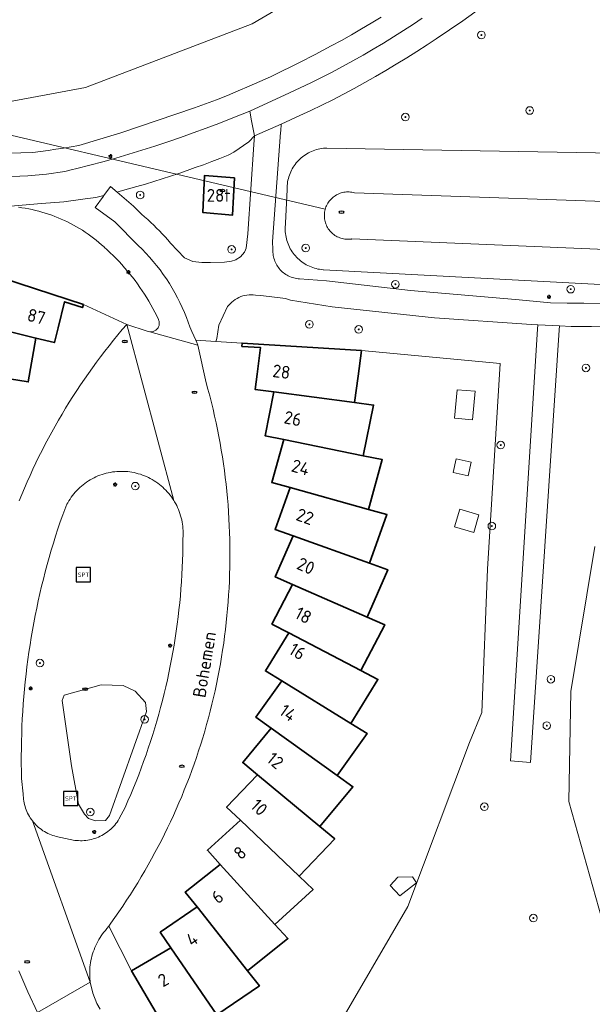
# Model space of a CAD drawing. Header units: metres. Extents: x 152610 to 160096, y 456114 to 462495.
# Tile 523 of 656: x 158296 to 158357, y 460550 to 460654. Entities that reach past the tile are written whole.
import ezdxf
from ezdxf.enums import TextEntityAlignment as Align

# ---------------------------------------------------------------- set-up
doc = ezdxf.new("R2010")
doc.units = ezdxf.units.M
doc.header["$LTSCALE"] = 0.5
doc.layers.get('0').update_dxf_attribs({"linetype": 'CONTINUOUS'})
for name, color, linetype, lineweight in [('B-PV-GK-BESCHOEIING-G', 251, 'GK-BESCHOEIING-SO', 18), ('B-PV-GR-BOOM-S', 251, 'CONTINUOUS', 25), ('B-PV-GW-TALUD_KRUIN-G', 251, 'CONTINUOUS', 18), ('B-PV-IE-MEUBILAIR-S', 251, 'CONTINUOUS', 25), ('B-PV-IE-MEUBILAIR_WEGMEUBILAIR-S', 251, 'CONTINUOUS', 25), ('B-PV-KW-KUNSTWERK_DUIKER-G', 251, 'CONTINUOUS', 18), ('B-PV-OG-BEBOUWING-GV', 6, 'CONTINUOUS', 35), ('B-PV-OG-BEBOUWING-T18', 1, 'CONTINUOUS', 18), ('B-PV-OG-BEBOUWING_SCHUUR-GV', 251, 'CONTINUOUS', 18), ('B-PV-OG-TERREIN_BEGROEID-GV', 251, 'CONTINUOUS', 18), ('B-PV-OG-TOPOGRAFIE-T18', 1, 'CONTINUOUS', 18), ('B-PV-OG-WATER_SLOOT-GV', 251, 'CONTINUOUS', 18), ('B-PV-VH-GESLOTENVERHARDING_ASFALT-GV', 251, 'CONTINUOUS', 18), ('B-PV-VH-HALFVERHARDING_GRAVEL-GV', 251, 'CONTINUOUS', 18), ('B-PV-VH-OPENVERHARDING_BETONSTRAATSTEEN-GV', 251, 'CONTINUOUS', 18), ('B-PV-VH-OPENVERHARDING_STRAATBAKSTEEN-GV', 251, 'CONTINUOUS', 18)]:
    doc.layers.add(name, color=color, linetype=linetype, lineweight=lineweight)
doc.styles.add('NLCS-ISO', font='NLCS-ISO.ttf')
doc.styles.add('NLCS-ISO-M750-T18', font='NLCS-ISO.ttf', dxfattribs={"height": 1.35})
doc.linetypes.add('GK-BESCHOEIING-SO', pattern='A,18,-3,[1,NLCS.SHX,S=0.6,R=0,X=0,Y=0],-3', length=24)

# ---------------------------------------------------------------- blocks, each defined once
blk = doc.blocks.new('SIE-MEUBILAIR_PAAL_LICHTMAST-SO')
for points in [[(-0.62, 0), (-1, 0)], [(-0.71, 0.71), (-0.44, 0.44)], [(0, 1), (0, 0.62)], [(0.44, 0.44), (0.71, 0.71)], [(1, 0), (0.62, 0)], [(-0.71, -0.71), (-0.44, -0.44)], [(0, -0.62), (0, -1)], [(0.44, -0.44), (0.71, -0.71)]]:
    blk.add_lwpolyline(points)
blk.add_circle((0, 0), 0.5)
blk = doc.blocks.new('SIE-MEUBILAIR_PUT_RIOOLPUT-SO')
blk.add_ellipse((0, 0), major_axis=(1.25, 0), ratio=0.54)
at = {"style": 'NLCS-ISO'}
blk.add_text('ri', height=0.75, dxfattribs=at).set_placement((-0.04, 0.07), align=Align.MIDDLE_CENTER)
blk = doc.blocks.new('SIE-WEG_SPEELTOESTEL-SO')
at = {"flags": 128}
blk.add_lwpolyline([(-3.75, -3.75), (3.75, -3.75), (3.75, 3.75), (-3.75, 3.75)], close=True, dxfattribs=at)
at = {"style": 'NLCS-ISO'}
blk.add_text('SPT', height=2.25, dxfattribs=at).set_placement((0, 0), align=Align.MIDDLE_CENTER)
blk = doc.blocks.new('SGR-BOOM_GBKN-SO')
at = {"linetype": 'ByBlock', "lineweight": 18}
h = blk.add_hatch(color=0, dxfattribs=at)
h.dxf.hatch_style = 1
edge = h.paths.add_edge_path()
edge.add_arc((0, 0), 0.25, 0, 360)
at = {"color": 0, "linetype": 'ByBlock', "lineweight": 18}
for radius in [2, 0.25]:
    blk.add_circle((0, 0), radius, dxfattribs=at)
at = {"color": 0, "linetype": 'ByBlock', "lineweight": 18, "style": 'NLCS-ISO'}
blk.add_attdef('SOORT', (2.5, 0), '', height=1.5, dxfattribs=at)

msp = doc.modelspace()

# ---------------------------------------------------------------- linework, layer by layer
at = {"layer": 'B-PV-GK-BESCHOEIING-G', "flags": 128}
msp.add_lwpolyline([(158378.887, 460636.056), (158375.783, 460635.131), (158375.741, 460635.12), (158375.266, 460634.994), (158374.788, 460634.877), (158374.309, 460634.767), (158373.828, 460634.665), (158373.345, 460634.57), (158372.861, 460634.484), (158372.376, 460634.406), (158371.889, 460634.335), (158371.401, 460634.272), (158370.913, 460634.218), (158370.423, 460634.171), (158369.933, 460634.132), (158369.442, 460634.102), (158368.951, 460634.079), (158368.46, 460634.064), (158367.968, 460634.057), (158367.476, 460634.058), (158366.985, 460634.068), (158366.493, 460634.085), (158366.002, 460634.11), (158331.618, 460635.305), (158331.481, 460635.34), (158331.343, 460635.367), (158331.203, 460635.387), (158331.062, 460635.398), (158330.921, 460635.401), (158330.78, 460635.397), (158330.64, 460635.384), (158330.5, 460635.364), (158330.362, 460635.335), (158330.226, 460635.299), (158330.092, 460635.255), (158329.96, 460635.204), (158329.832, 460635.145), (158329.707, 460635.079), (158329.586, 460635.006), (158329.47, 460634.927), (158329.358, 460634.84), (158329.251, 460634.748), (158329.15, 460634.65), (158329.054, 460634.546), (158328.965, 460634.437), (158328.882, 460634.323), (158328.805, 460634.205), (158328.735, 460634.082), (158328.672, 460633.956), (158328.617, 460633.826), (158328.569, 460633.693), (158328.528, 460633.558), (158328.496, 460633.421), (158328.471, 460633.282), (158328.454, 460633.142), (158328.445, 460633.001), (158328.444, 460632.86), (158328.45, 460632.719), (158328.465, 460632.579), (158328.488, 460632.44), (158328.519, 460632.302), (158328.557, 460632.166), (158328.603, 460632.033), (158328.657, 460631.902), (158328.718, 460631.775), (158328.786, 460631.651), (158328.861, 460631.532), (158328.942, 460631.417), (158329.03, 460631.306), (158329.124, 460631.201), (158329.224, 460631.101), (158329.33, 460631.008), (158329.44, 460630.92), (158329.555, 460630.838), (158329.675, 460630.764), (158329.799, 460630.696), (158329.926, 460630.635), (158330.057, 460630.582), (158330.19, 460630.536), (158330.326, 460630.498), (158330.464, 460630.467), (158330.603, 460630.445), (158330.744, 460630.43), (158330.884, 460630.423), (158331.026, 460630.425), (158331.166, 460630.434), (158331.306, 460630.451), (158331.342, 460630.457), (158370.517, 460628.837), (158371.068, 460628.848), (158371.619, 460628.868), (158372.169, 460628.895), (158372.719, 460628.93), (158373.269, 460628.974), (158373.818, 460629.025), (158374.365, 460629.084), (158374.912, 460629.152), (158375.458, 460629.227), (158376.003, 460629.31), (158376.547, 460629.401), (158377.089, 460629.5), (158377.63, 460629.606), (158378.169, 460629.721), (158378.706, 460629.843), (158379.242, 460629.973), (158379.249, 460629.975), (158380.245, 460630.292), (158380.851, 460630.501)], dxfattribs=at)
at = {"layer": 'B-PV-GW-TALUD_KRUIN-G', "flags": 128}
msp.add_lwpolyline([(158365, 460639.38), (158328.721, 460640.013), (158328.536, 460640.005), (158328.352, 460639.99), (158328.168, 460639.966), (158327.986, 460639.935), (158327.805, 460639.895), (158327.626, 460639.848), (158327.449, 460639.793), (158327.275, 460639.731), (158327.104, 460639.661), (158326.936, 460639.584), (158326.771, 460639.499), (158326.61, 460639.408), (158326.453, 460639.31), (158326.301, 460639.205), (158326.153, 460639.093), (158326.011, 460638.975), (158325.873, 460638.852), (158325.741, 460638.722), (158325.615, 460638.587), (158325.495, 460638.446), (158325.38, 460638.3), (158325.273, 460638.15), (158325.172, 460637.995), (158325.077, 460637.836), (158324.99, 460637.673), (158324.909, 460637.506), (158324.837, 460637.336), (158324.771, 460637.163), (158324.713, 460636.987), (158324.663, 460636.809), (158324.62, 460636.629), (158324.585, 460636.447), (158324.558, 460636.264), (158324.539, 460636.08), (158324.528, 460635.895), (158324.525, 460635.71), (158324.526, 460635.653), (158324.373, 460632.126), (158324.35, 460631.942), (158324.336, 460631.757), (158324.33, 460631.571), (158324.331, 460631.386), (158324.341, 460631.2), (158324.358, 460631.016), (158324.383, 460630.832), (158324.417, 460630.649), (158324.458, 460630.468), (158324.507, 460630.289), (158324.563, 460630.113), (158324.628, 460629.938), (158324.699, 460629.767), (158324.778, 460629.599), (158324.864, 460629.435), (158324.957, 460629.274), (158325.057, 460629.118), (158325.163, 460628.966), (158325.277, 460628.819), (158325.396, 460628.677), (158325.521, 460628.54), (158325.652, 460628.408), (158325.789, 460628.283), (158325.931, 460628.163), (158326.077, 460628.049), (158326.229, 460627.943), (158326.385, 460627.842), (158326.545, 460627.749), (158326.71, 460627.662), (158326.877, 460627.583), (158327.048, 460627.511), (158327.222, 460627.446), (158327.399, 460627.389), (158327.578, 460627.34), (158327.759, 460627.298), (158327.941, 460627.264), (158328.125, 460627.238), (158328.31, 460627.22), (158328.34, 460627.218), (158372.025, 460624.89)], dxfattribs=at)
at = {"layer": 'B-PV-KW-KUNSTWERK_DUIKER-G', "flags": 128}
msp.add_lwpolyline([(158277.576, 460645.578), (158328.543, 460633.606)], dxfattribs=at)
at = {"layer": 'B-PV-OG-BEBOUWING-GV', "flags": 128}
for points in [[(158318.984, 460636.873), (158315.86, 460637.136), (158315.679, 460633.222), (158318.779, 460632.946)], [(158303.12, 460623.58), (158291.18, 460627.465), (158290.523, 460624.836), (158289.843, 460622.102), (158298.121, 460620.038), (158300.061, 460619.554), (158300.452, 460621.12), (158301.132, 460623.848), (158303.008, 460623.238)], [(158289.843, 460622.102), (158287.879, 460622.592), (158286.938, 460617.245), (158295.339, 460615.767), (158297.308, 460615.42), (158298.121, 460620.038)], [(158332.343, 460618.74), (158319.8, 460619.51), (158319.777, 460619.151), (158321.748, 460619.03), (158321.378, 460616.237), (158321.168, 460614.635), (158323.152, 460614.373), (158331.619, 460613.255), (158331.989, 460616.048)], [(158331.619, 460613.255), (158323.152, 460614.373), (158322.213, 460609.776), (158324.173, 460609.376), (158332.54, 460607.667), (158333.626, 460612.991)], [(158332.54, 460607.667), (158324.173, 460609.376), (158322.915, 460604.855), (158324.842, 460604.318), (158333.07, 460602.028), (158334.527, 460607.261)], [(158333.07, 460602.028), (158324.842, 460604.318), (158323.27, 460599.898), (158325.155, 460599.228), (158333.202, 460596.366), (158335.022, 460601.485)], [(158333.202, 460596.366), (158325.155, 460599.228), (158323.278, 460594.928), (158325.112, 460594.127), (158332.939, 460590.711), (158335.111, 460595.687)], [(158332.939, 460590.711), (158325.112, 460594.127), (158322.939, 460589.969), (158324.713, 460589.042), (158332.282, 460585.087), (158334.796, 460589.9)], [(158332.282, 460585.087), (158324.713, 460589.042), (158322.254, 460585.046), (158323.959, 460583.997), (158331.233, 460579.523), (158334.078, 460584.148)], [(158331.233, 460579.523), (158323.959, 460583.997), (158321.226, 460580.181), (158322.853, 460579.017), (158329.797, 460574.046), (158332.959, 460578.462)], [(158329.797, 460574.046), (158322.853, 460579.017), (158319.862, 460575.401), (158321.403, 460574.124), (158327.982, 460568.681), (158331.445, 460572.866)], [(158327.982, 460568.681), (158321.403, 460574.124), (158318.166, 460570.728), (158319.614, 460569.347), (158325.798, 460563.456), (158329.543, 460567.389)], [(158325.798, 460563.456), (158319.614, 460569.347), (158316.148, 460566.183), (158317.496, 460564.705), (158323.253, 460558.396), (158327.266, 460562.058)], [(158323.253, 460558.396), (158317.496, 460564.705), (158313.817, 460561.792), (158315.059, 460560.223), (158320.361, 460553.528), (158324.618, 460556.9)], [(158320.361, 460553.528), (158315.059, 460560.223), (158311.185, 460557.574), (158312.315, 460555.922), (158317.137, 460548.876), (158321.619, 460551.94)], [(158317.137, 460548.876), (158312.315, 460555.922), (158309.851, 460554.48), (158308.18, 460553.5), (158314.533, 460542.657), (158314.843, 460542.84), (158313.819, 460544.589), (158316.255, 460546.014), (158318.282, 460547.204)]]:
    msp.add_lwpolyline(points, close=True, dxfattribs=at)
at = {"layer": 'B-PV-OG-BEBOUWING_SCHUUR-GV', "flags": 128}
for points in [[(158344.291, 460614.44), (158342.397, 460614.601), (158342.141, 460611.603), (158344.036, 460611.441)], [(158343.885, 460606.981), (158342.295, 460607.336), (158341.978, 460605.918), (158343.567, 460605.562)], [(158344.693, 460601.443), (158342.678, 460602.038), (158342.129, 460600.177), (158344.144, 460599.583)], [(158338.124, 460562.762), (158337.718, 460563.383), (158336.155, 460563.346), (158335.377, 460562.482), (158336.369, 460561.408)]]:
    msp.add_lwpolyline(points, close=True, dxfattribs=at)
at = {"layer": 'B-PV-OG-TERREIN_BEGROEID-GV', "flags": 128}
for points in [[(158334.151, 460660.886), (158320.858, 460653.071), (158303.348, 460646.381), (158291.08, 460644.118), (158269.976, 460644.086), (158266.142, 460644.47), (158249.913, 460645.964), (158241.662, 460649.437), (158229.906, 460656.823)], [(158346.918, 460656.268), (158343.015, 460653.398), (158340.185, 460651.499), (158339.246, 460650.869), (158338.178, 460650.172), (158337.101, 460649.488), (158336.013, 460648.818), (158334.919, 460648.163), (158333.815, 460647.522), (158332.704, 460646.894), (158331.584, 460646.281), (158330.458, 460645.683), (158329.323, 460645.099), (158328.18, 460644.53), (158327.031, 460643.976), (158325.876, 460643.436), (158323.914, 460642.516), (158323.862, 460641.836), (158323.847, 460641.639), (158322.993, 460630.199), (158323.037, 460629.337), (158323.035, 460629.183), (158323.041, 460629.029), (158323.054, 460628.876), (158323.076, 460628.723), (158323.105, 460628.573), (158323.143, 460628.423), (158323.188, 460628.276), (158323.24, 460628.132), (158323.301, 460627.99), (158323.368, 460627.852), (158323.442, 460627.717), (158323.524, 460627.587), (158323.612, 460627.46), (158323.706, 460627.339), (158323.807, 460627.223), (158323.913, 460627.112), (158324.025, 460627.006), (158324.143, 460626.907), (158324.265, 460626.814), (158324.393, 460626.728), (158324.524, 460626.648), (158324.659, 460626.575), (158324.799, 460626.509), (158324.941, 460626.451), (158325.086, 460626.4), (158325.234, 460626.357), (158325.383, 460626.321), (158325.535, 460626.293), (158325.687, 460626.273), (158325.841, 460626.261), (158328.688, 460626.072), (158337.517, 460625.039), (158348.537, 460624.09), (158350.416, 460623.9), (158352.229, 460623.757), (158353.982, 460623.722), (158355.735, 460623.696), (158357.488, 460623.677)], [(158295.278, 460639.467), (158297.8, 460639.562), (158298.608, 460639.66), (158299.414, 460639.766), (158300.22, 460639.881), (158301.025, 460640.003), (158301.828, 460640.133), (158302.63, 460640.271), (158307.049, 460641.626), (158314.783, 460644.236), (158315.943, 460644.66), (158317.098, 460645.1), (158318.247, 460645.554), (158319.39, 460646.023), (158320.526, 460646.507), (158321.657, 460647.005), (158322.78, 460647.518), (158323.897, 460648.046), (158325.007, 460648.588), (158326.11, 460649.144), (158327.206, 460649.715), (158327.475, 460649.858), (158329.175, 460650.75), (158330.236, 460651.331), (158331.291, 460651.927), (158332.339, 460652.536), (158333.378, 460653.158), (158334.408, 460653.793)], [(158372.025, 460624.89), (158328.34, 460627.218), (158328.31, 460627.22), (158328.125, 460627.238), (158327.941, 460627.264), (158327.759, 460627.298), (158327.578, 460627.34), (158327.399, 460627.389), (158327.222, 460627.446), (158327.048, 460627.511), (158326.877, 460627.583), (158326.71, 460627.662), (158326.545, 460627.749), (158326.385, 460627.842), (158326.229, 460627.943), (158326.077, 460628.049), (158325.931, 460628.163), (158325.789, 460628.283), (158325.652, 460628.408), (158325.521, 460628.54), (158325.396, 460628.677), (158325.277, 460628.819), (158325.163, 460628.966), (158325.057, 460629.118), (158324.957, 460629.274), (158324.864, 460629.435), (158324.778, 460629.599), (158324.699, 460629.767), (158324.628, 460629.938), (158324.563, 460630.113), (158324.507, 460630.289), (158324.458, 460630.468), (158324.417, 460630.649), (158324.383, 460630.832), (158324.358, 460631.016), (158324.341, 460631.2), (158324.331, 460631.386), (158324.33, 460631.571), (158324.336, 460631.757), (158324.35, 460631.942), (158324.373, 460632.126), (158324.526, 460635.653), (158324.525, 460635.71), (158324.528, 460635.895), (158324.539, 460636.08), (158324.558, 460636.264), (158324.585, 460636.447), (158324.62, 460636.629), (158324.663, 460636.809), (158324.713, 460636.987), (158324.771, 460637.163), (158324.837, 460637.336), (158324.909, 460637.506), (158324.99, 460637.673), (158325.077, 460637.836), (158325.172, 460637.995), (158325.273, 460638.15), (158325.38, 460638.3), (158325.495, 460638.446), (158325.615, 460638.587), (158325.741, 460638.722), (158325.873, 460638.852), (158326.011, 460638.975), (158326.153, 460639.093), (158326.301, 460639.205), (158326.453, 460639.31), (158326.61, 460639.408), (158326.771, 460639.499), (158326.936, 460639.584), (158327.104, 460639.661), (158327.275, 460639.731), (158327.449, 460639.793), (158327.626, 460639.848), (158327.805, 460639.895), (158327.986, 460639.935), (158328.168, 460639.966), (158328.352, 460639.99), (158328.536, 460640.005), (158328.721, 460640.013), (158365, 460639.38)], [(158365, 460639.38), (158328.721, 460640.013), (158328.536, 460640.005), (158328.352, 460639.99), (158328.168, 460639.966), (158327.986, 460639.935), (158327.805, 460639.895), (158327.626, 460639.848), (158327.449, 460639.793), (158327.275, 460639.731), (158327.104, 460639.661), (158326.936, 460639.584), (158326.771, 460639.499), (158326.61, 460639.408), (158326.453, 460639.31), (158326.301, 460639.205), (158326.153, 460639.093), (158326.011, 460638.975), (158325.873, 460638.852), (158325.741, 460638.722), (158325.615, 460638.587), (158325.495, 460638.446), (158325.38, 460638.3), (158325.273, 460638.15), (158325.172, 460637.995), (158325.077, 460637.836), (158324.99, 460637.673), (158324.909, 460637.506), (158324.837, 460637.336), (158324.771, 460637.163), (158324.713, 460636.987), (158324.663, 460636.809), (158324.62, 460636.629), (158324.585, 460636.447), (158324.558, 460636.264), (158324.539, 460636.08), (158324.528, 460635.895), (158324.525, 460635.71), (158324.526, 460635.653), (158324.373, 460632.126), (158324.35, 460631.942), (158324.336, 460631.757), (158324.33, 460631.571), (158324.331, 460631.386), (158324.341, 460631.2), (158324.358, 460631.016), (158324.383, 460630.832), (158324.417, 460630.649), (158324.458, 460630.468), (158324.507, 460630.289), (158324.563, 460630.113), (158324.628, 460629.938), (158324.699, 460629.767), (158324.778, 460629.599), (158324.864, 460629.435), (158324.957, 460629.274), (158325.057, 460629.118), (158325.163, 460628.966), (158325.277, 460628.819), (158325.396, 460628.677), (158325.521, 460628.54), (158325.652, 460628.408), (158325.789, 460628.283), (158325.931, 460628.163), (158326.077, 460628.049), (158326.229, 460627.943), (158326.385, 460627.842), (158326.545, 460627.749), (158326.71, 460627.662), (158326.877, 460627.583), (158327.048, 460627.511), (158327.222, 460627.446), (158327.399, 460627.389), (158327.578, 460627.34), (158327.759, 460627.298), (158327.941, 460627.264), (158328.125, 460627.238), (158328.31, 460627.22), (158328.34, 460627.218), (158372.025, 460624.89)], [(158370.517, 460628.837), (158331.342, 460630.457), (158331.306, 460630.451), (158331.166, 460630.434), (158331.026, 460630.425), (158330.885, 460630.424), (158330.744, 460630.43), (158330.603, 460630.445), (158330.464, 460630.468), (158330.326, 460630.498), (158330.19, 460630.536), (158330.057, 460630.582), (158329.926, 460630.635), (158329.799, 460630.696), (158329.675, 460630.764), (158329.555, 460630.838), (158329.44, 460630.92), (158329.33, 460631.008), (158329.224, 460631.101), (158329.124, 460631.201), (158329.03, 460631.306), (158328.942, 460631.417), (158328.861, 460631.532), (158328.786, 460631.651), (158328.718, 460631.775), (158328.657, 460631.902), (158328.604, 460632.033), (158328.557, 460632.166), (158328.519, 460632.302), (158328.488, 460632.44), (158328.465, 460632.579), (158328.451, 460632.719), (158328.444, 460632.86), (158328.444, 460633.001), (158328.454, 460633.142), (158328.471, 460633.282), (158328.495, 460633.421), (158328.528, 460633.558), (158328.569, 460633.693), (158328.617, 460633.826), (158328.672, 460633.956), (158328.735, 460634.082), (158328.805, 460634.205), (158328.881, 460634.323), (158328.965, 460634.437), (158329.054, 460634.546), (158329.15, 460634.65), (158329.251, 460634.748), (158329.358, 460634.84), (158329.47, 460634.927), (158329.586, 460635.006), (158329.707, 460635.079), (158329.832, 460635.145), (158329.96, 460635.204), (158330.091, 460635.255), (158330.226, 460635.299), (158330.362, 460635.335), (158330.5, 460635.364), (158330.64, 460635.384), (158330.78, 460635.397), (158330.921, 460635.401), (158331.063, 460635.398), (158331.203, 460635.387), (158331.343, 460635.367), (158331.481, 460635.34), (158331.618, 460635.305), (158366.002, 460634.11)], [(158291.18, 460627.465), (158303.12, 460623.58), (158307.673, 460621.475), (158309.832, 460620.765), (158310.095, 460620.692), (158310.18, 460620.688), (158310.266, 460620.692), (158310.35, 460620.703), (158310.433, 460620.723), (158310.514, 460620.75), (158310.592, 460620.785), (158310.666, 460620.827), (158310.736, 460620.875), (158310.802, 460620.93), (158310.861, 460620.991), (158310.915, 460621.057), (158310.963, 460621.128), (158311.003, 460621.203), (158311.037, 460621.282), (158311.063, 460621.363), (158311.081, 460621.447), (158311.091, 460621.531), (158311.093, 460621.617), (158311.088, 460621.702), (158311.074, 460621.786), (158311.052, 460621.869), (158311.023, 460621.949), (158311.013, 460621.973), (158310.823, 460622.366), (158310.626, 460622.755), (158310.421, 460623.141), (158310.21, 460623.523), (158309.992, 460623.901), (158309.766, 460624.275), (158309.534, 460624.645), (158309.296, 460625.01), (158309.05, 460625.371), (158308.798, 460625.727), (158308.54, 460626.079), (158308.275, 460626.426), (158308.003, 460626.768), (158307.726, 460627.105), (158307.442, 460627.437), (158307.153, 460627.764), (158306.857, 460628.085), (158306.556, 460628.4), (158306.249, 460628.711), (158305.936, 460629.015), (158305.618, 460629.314), (158305.294, 460629.607), (158305.285, 460629.615), (158305.018, 460629.856), (158304.746, 460630.091), (158304.468, 460630.32), (158304.186, 460630.543), (158303.898, 460630.759), (158303.606, 460630.969), (158303.31, 460631.172), (158303.008, 460631.369), (158302.703, 460631.559), (158302.393, 460631.742), (158302.08, 460631.918), (158301.762, 460632.088), (158301.441, 460632.25), (158301.117, 460632.405), (158300.789, 460632.552), (158300.457, 460632.693), (158300.123, 460632.826), (158299.786, 460632.951), (158299.446, 460633.069), (158299.104, 460633.179), (158298.759, 460633.282), (158298.412, 460633.377), (158298.063, 460633.464), (158297.712, 460633.544), (158297.36, 460633.615), (158297.006, 460633.679), (158296.65, 460633.735), (158296.294, 460633.783)], [(158370.146, 460621.483), (158356.531, 460621.243), (158354.382, 460621.25), (158353.154, 460621.309), (158353.126, 460620.885), (158350.104, 460575.413), (158348.017, 460575.597), (158350.869, 460620.964), (158350.897, 460621.416), (158350.225, 460621.448), (158340.036, 460622.161), (158329.276, 460623.329), (158324.889, 460624.039), (158324.672, 460624.098), (158324.363, 460624.186), (158321.784, 460624.52), (158321.196, 460624.557), (158320.976, 460624.581), (158320.754, 460624.59), (158320.533, 460624.582), (158320.313, 460624.559), (158320.095, 460624.52), (158319.881, 460624.465), (158319.671, 460624.395), (158319.466, 460624.309), (158319.269, 460624.21), (158319.079, 460624.096), (158318.897, 460623.969), (158318.726, 460623.829), (158318.565, 460623.677), (158318.415, 460623.514), (158318.278, 460623.34), (158317.338, 460621.379), (158317.135, 460619.99), (158317.067, 460619.775), (158317.039, 460619.679), (158319.8, 460619.51), (158332.343, 460618.74), (158346.943, 460617.358), (158345.586, 460595.734), (158345.001, 460580.67), (158343.718, 460577.5), (158337.233, 460560.277), (158329.549, 460547.09)], [(158359.186, 460553.354), (158354.154, 460571.33), (158354.372, 460582.883), (158356.9, 460598.107)], [(158314.533, 460542.657), (158308.18, 460553.5), (158305.771, 460558.209), (158305.579, 460557.946), (158305.424, 460557.767), (158305.274, 460557.584), (158305.131, 460557.395), (158304.994, 460557.202), (158304.864, 460557.004), (158304.741, 460556.802), (158304.624, 460556.596), (158304.515, 460556.386), (158304.413, 460556.172), (158304.318, 460555.956), (158304.23, 460555.736), (158304.15, 460555.513), (158304.078, 460555.288), (158304.013, 460555.06), (158303.956, 460554.83), (158303.906, 460554.599), (158303.865, 460554.365), (158303.831, 460554.131), (158303.806, 460553.896), (158303.788, 460553.66), (158303.778, 460553.423), (158303.776, 460553.247), (158303.792, 460552.783), (158303.838, 460552.322), (158304.093, 460551.17), (158304.539, 460550.077), (158304.867, 460549.465)]]:
    msp.add_lwpolyline(points, dxfattribs=at)
for points in [[(158309.223, 460633.049), (158309.551, 460632.773), (158309.875, 460632.49), (158310.193, 460632.202), (158310.506, 460631.907), (158310.813, 460631.607), (158311.115, 460631.301), (158311.411, 460630.99), (158311.701, 460630.673), (158311.985, 460630.35), (158312.263, 460630.023), (158313.736, 460628.477), (158314.602, 460628.078), (158315.562, 460627.965), (158316.472, 460627.97), (158317.962, 460628.028), (158318.69, 460628.115), (158319.152, 460628.275), (158319.176, 460628.283), (158319.642, 460628.57), (158320.055, 460629.078), (158320.142, 460629.304), (158320.218, 460629.502), (158320.399, 460631.002), (158321.047, 460640.383), (158321.11, 460641.283), (158320.523, 460640.656), (158318.921, 460639.569), (158318.324, 460639.255), (158317.467, 460638.918), (158316.607, 460638.589), (158315.744, 460638.267), (158314.879, 460637.953), (158314.01, 460637.646), (158313.14, 460637.347), (158312.266, 460637.055), (158311.39, 460636.771), (158310.512, 460636.495), (158309.631, 460636.226), (158308.748, 460635.965), (158307.863, 460635.712), (158306.975, 460635.466), (158306.659, 460635.379), (158308.375, 460633.913)], [(158318.984, 460636.873), (158318.779, 460632.946), (158315.679, 460633.222), (158315.86, 460637.136)], [(158307.314, 460606.022), (158307.087, 460606.025), (158306.859, 460606.02), (158306.632, 460606.007), (158306.405, 460605.986), (158306.179, 460605.957), (158305.955, 460605.92), (158305.731, 460605.876), (158305.51, 460605.823), (158305.29, 460605.763), (158305.073, 460605.695), (158304.858, 460605.619), (158304.646, 460605.536), (158304.437, 460605.446), (158304.232, 460605.348), (158304.03, 460605.243), (158303.831, 460605.131), (158303.637, 460605.012), (158303.447, 460604.887), (158303.262, 460604.755), (158303.081, 460604.616), (158302.906, 460604.471), (158302.735, 460604.32), (158302.57, 460604.163), (158302.411, 460604.001), (158302.257, 460603.833), (158302.11, 460603.66), (158301.968, 460603.481), (158301.833, 460603.298), (158301.705, 460603.11), (158301.583, 460602.918), (158301.468, 460602.721), (158301.38, 460602.56), (158300.94, 460601.45), (158300.684, 460600.71), (158300.435, 460599.967), (158300.194, 460599.222), (158299.96, 460598.474), (158299.734, 460597.723), (158299.516, 460596.971), (158299.305, 460596.216), (158299.102, 460595.46), (158298.907, 460594.701), (158298.72, 460593.94), (158298.541, 460593.178), (158298.369, 460592.413), (158298.205, 460591.647), (158298.049, 460590.88), (158297.9, 460590.11), (158297.76, 460589.34), (158297.628, 460588.567), (158297.503, 460587.794), (158297.386, 460587.019), (158297.277, 460586.244), (158297.176, 460585.467), (158297.083, 460584.689), (158296.998, 460583.91), (158296.921, 460583.13), (158296.852, 460582.35), (158296.791, 460581.569), (158296.738, 460580.787), (158296.693, 460580.005), (158296.656, 460579.223), (158296.627, 460578.44), (158296.605, 460577.657), (158296.592, 460576.873), (158296.587, 460576.09), (158296.587, 460576.033), (158296.62, 460573.74), (158296.79, 460572.12), (158296.793, 460571.929), (158296.803, 460571.737), (158296.821, 460571.547), (158296.848, 460571.357), (158296.882, 460571.169), (158296.924, 460570.982), (158296.974, 460570.797), (158297.032, 460570.615), (158297.097, 460570.435), (158297.17, 460570.257), (158297.25, 460570.083), (158297.337, 460569.913), (158297.431, 460569.746), (158297.532, 460569.584), (158297.64, 460569.425), (158297.747, 460569.281), (158297.867, 460569.132), (158297.993, 460568.988), (158298.126, 460568.85), (158298.263, 460568.717), (158298.407, 460568.59), (158298.555, 460568.469), (158298.708, 460568.355), (158298.866, 460568.247), (158299.029, 460568.145), (158299.195, 460568.051), (158299.365, 460567.963), (158299.539, 460567.883), (158299.716, 460567.81), (158299.896, 460567.745), (158300.078, 460567.687), (158300.25, 460567.64), (158302.21, 460567.23), (158302.404, 460567.209), (158302.598, 460567.197), (158302.793, 460567.192), (158302.988, 460567.195), (158303.183, 460567.207), (158303.377, 460567.226), (158303.57, 460567.253), (158303.762, 460567.288), (158303.952, 460567.332), (158304.14, 460567.382), (158304.326, 460567.441), (158304.51, 460567.507), (158304.69, 460567.58), (158304.868, 460567.661), (158305.042, 460567.749), (158305.212, 460567.844), (158305.378, 460567.946), (158305.54, 460568.055), (158305.697, 460568.17), (158305.849, 460568.292), (158305.997, 460568.42), (158306.139, 460568.553), (158306.275, 460568.693), (158306.405, 460568.838), (158306.53, 460568.988), (158306.648, 460569.143), (158306.76, 460569.303), (158306.848, 460569.44), (158307.1, 460569.903), (158307.49, 460570.69), (158307.792, 460571.371), (158308.086, 460572.056), (158308.373, 460572.744), (158308.653, 460573.434), (158308.925, 460574.128), (158309.189, 460574.824), (158309.447, 460575.524), (158309.696, 460576.226), (158309.938, 460576.931), (158310.173, 460577.638), (158310.4, 460578.348), (158310.619, 460579.06), (158310.831, 460579.774), (158311.035, 460580.491), (158311.231, 460581.209), (158311.42, 460581.93), (158311.6, 460582.653), (158311.773, 460583.378), (158311.938, 460584.105), (158312.096, 460584.833), (158312.245, 460585.563), (158312.387, 460586.294), (158312.521, 460587.027), (158312.647, 460587.762), (158312.765, 460588.498), (158312.875, 460589.234), (158312.978, 460589.973), (158313.072, 460590.712), (158313.158, 460591.452), (158313.237, 460592.193), (158313.307, 460592.935), (158313.37, 460593.677), (158313.424, 460594.42), (158313.471, 460595.164), (158313.51, 460595.908), (158313.54, 460596.652), (158313.563, 460597.397), (158313.577, 460598.142), (158313.58, 460598.36), (158313.59, 460599.79), (158313.577, 460600.017), (158313.557, 460600.244), (158313.528, 460600.47), (158313.492, 460600.695), (158313.448, 460600.918), (158313.396, 460601.14), (158313.336, 460601.359), (158313.268, 460601.577), (158313.193, 460601.792), (158313.11, 460602.004), (158313.02, 460602.213), (158312.923, 460602.419), (158312.818, 460602.621), (158312.707, 460602.82), (158312.618, 460602.967), (158312.494, 460603.158), (158312.364, 460603.345), (158312.227, 460603.527), (158312.084, 460603.704), (158311.935, 460603.876), (158311.78, 460604.043), (158311.619, 460604.204), (158311.453, 460604.359), (158311.281, 460604.509), (158311.104, 460604.652), (158310.922, 460604.789), (158310.736, 460604.919), (158310.545, 460605.043), (158310.35, 460605.16), (158310.15, 460605.271), (158309.947, 460605.374), (158309.741, 460605.47), (158309.531, 460605.558), (158309.319, 460605.639), (158309.103, 460605.713), (158308.885, 460605.779), (158308.665, 460605.837), (158308.443, 460605.888), (158308.22, 460605.931), (158307.995, 460605.965), (158307.769, 460605.992), (158307.542, 460606.011)], [(158301.1, 460582.487), (158304.995, 460583.594), (158307.308, 460583.517), (158308.558, 460582.928), (158309.631, 460581.706), (158309.763, 460580.767), (158305.853, 460569.834), (158305.422, 460569.325), (158304.393, 460569.283), (158303.651, 460569.514), (158303.214, 460569.999), (158302.594, 460571.043), (158301.866, 460575.067), (158300.869, 460581.926)]]:
    msp.add_lwpolyline(points, close=True, dxfattribs=at)
at = {"layer": 'B-PV-OG-WATER_SLOOT-GV', "flags": 128}
msp.add_lwpolyline([(158366.002, 460634.11), (158331.618, 460635.305), (158331.481, 460635.34), (158331.343, 460635.367), (158331.203, 460635.387), (158331.063, 460635.398), (158330.921, 460635.401), (158330.78, 460635.397), (158330.64, 460635.384), (158330.5, 460635.364), (158330.362, 460635.335), (158330.226, 460635.299), (158330.091, 460635.255), (158329.96, 460635.204), (158329.832, 460635.145), (158329.707, 460635.079), (158329.586, 460635.006), (158329.47, 460634.927), (158329.358, 460634.84), (158329.251, 460634.748), (158329.15, 460634.65), (158329.054, 460634.546), (158328.965, 460634.437), (158328.881, 460634.323), (158328.805, 460634.205), (158328.735, 460634.082), (158328.672, 460633.956), (158328.617, 460633.826), (158328.569, 460633.693), (158328.528, 460633.558), (158328.495, 460633.421), (158328.471, 460633.282), (158328.454, 460633.142), (158328.444, 460633.001), (158328.444, 460632.86), (158328.451, 460632.719), (158328.465, 460632.579), (158328.488, 460632.44), (158328.519, 460632.302), (158328.557, 460632.166), (158328.604, 460632.033), (158328.657, 460631.902), (158328.718, 460631.775), (158328.786, 460631.651), (158328.861, 460631.532), (158328.942, 460631.417), (158329.03, 460631.306), (158329.124, 460631.201), (158329.224, 460631.101), (158329.33, 460631.008), (158329.44, 460630.92), (158329.555, 460630.838), (158329.675, 460630.764), (158329.799, 460630.696), (158329.926, 460630.635), (158330.057, 460630.582), (158330.19, 460630.536), (158330.326, 460630.498), (158330.464, 460630.468), (158330.603, 460630.445), (158330.744, 460630.43), (158330.885, 460630.424), (158331.026, 460630.425), (158331.166, 460630.434), (158331.306, 460630.451), (158331.342, 460630.457), (158370.517, 460628.837)], dxfattribs=at)
at = {"layer": 'B-PV-VH-GESLOTENVERHARDING_ASFALT-GV', "flags": 128}
for points in [[(158338.733, 460653.662), (158337.809, 460653.042), (158336.768, 460652.363), (158335.719, 460651.697), (158334.661, 460651.045), (158333.595, 460650.407), (158332.52, 460649.782), (158331.438, 460649.171), (158330.348, 460648.574), (158329.251, 460647.992), (158328.146, 460647.423), (158327.033, 460646.869), (158325.914, 460646.329), (158324.788, 460645.803), (158320.595, 460643.909), (158320.794, 460642.892), (158321.11, 460641.283), (158323.914, 460642.516), (158325.876, 460643.436), (158327.031, 460643.976), (158328.18, 460644.53), (158329.323, 460645.099), (158330.458, 460645.683), (158331.584, 460646.281), (158332.704, 460646.894), (158333.815, 460647.522), (158334.919, 460648.163), (158336.013, 460648.818), (158337.101, 460649.488), (158338.178, 460650.172), (158339.246, 460650.869), (158340.185, 460651.499), (158343.015, 460653.398), (158346.918, 460656.268)], [(158334.408, 460653.793), (158333.378, 460653.158), (158332.339, 460652.536), (158331.291, 460651.927), (158330.236, 460651.331), (158329.175, 460650.75), (158327.475, 460649.858), (158327.206, 460649.715), (158326.11, 460649.144), (158325.007, 460648.588), (158323.897, 460648.046), (158322.78, 460647.518), (158321.657, 460647.005), (158320.526, 460646.507), (158319.39, 460646.023), (158318.247, 460645.554), (158317.098, 460645.1), (158315.943, 460644.66), (158314.783, 460644.236), (158307.049, 460641.626), (158302.63, 460640.271), (158301.828, 460640.133), (158301.025, 460640.003), (158300.22, 460639.881), (158299.414, 460639.766), (158298.608, 460639.66), (158297.8, 460639.562), (158295.278, 460639.467)], [(158295.573, 460637.032), (158297.278, 460637.085), (158299.222, 460637.27), (158301.16, 460637.56), (158301.813, 460637.708), (158302.412, 460637.857), (158303.792, 460638.212), (158305.168, 460638.582), (158306.539, 460638.968), (158307.907, 460639.369), (158309.269, 460639.785), (158310.627, 460640.217), (158311.98, 460640.663), (158313.327, 460641.125), (158314.67, 460641.602), (158316.007, 460642.094), (158317.338, 460642.601), (158318.664, 460643.123), (158320.595, 460643.909), (158324.788, 460645.803), (158325.914, 460646.329), (158327.033, 460646.869), (158328.146, 460647.423), (158329.251, 460647.992), (158330.348, 460648.574), (158331.438, 460649.171), (158332.52, 460649.782), (158333.595, 460650.407), (158334.661, 460651.045), (158335.719, 460651.697), (158336.768, 460652.363), (158337.809, 460653.042), (158338.733, 460653.662)], [(158295.077, 460633.887), (158298.706, 460634.188), (158301.047, 460634.366), (158303.286, 460634.671), (158304.406, 460634.824), (158305.279, 460635.034), (158305.968, 460635.97), (158306.659, 460635.379), (158306.975, 460635.466), (158307.863, 460635.712), (158308.748, 460635.965), (158309.631, 460636.226), (158310.512, 460636.495), (158311.39, 460636.771), (158312.266, 460637.055), (158313.14, 460637.347), (158314.01, 460637.646), (158314.879, 460637.953), (158315.744, 460638.267), (158316.607, 460638.589), (158317.467, 460638.918), (158318.324, 460639.255), (158318.921, 460639.569), (158320.523, 460640.656), (158321.11, 460641.283), (158320.794, 460642.892), (158320.595, 460643.909), (158318.664, 460643.123), (158317.338, 460642.601), (158316.007, 460642.094), (158314.67, 460641.602), (158313.327, 460641.125), (158311.98, 460640.663), (158310.627, 460640.217), (158309.269, 460639.785), (158307.907, 460639.369), (158306.539, 460638.968), (158305.168, 460638.582), (158303.792, 460638.212), (158302.412, 460637.857), (158301.813, 460637.708), (158301.16, 460637.56), (158299.222, 460637.27), (158297.278, 460637.085), (158295.573, 460637.032)], [(158357.488, 460623.677), (158355.735, 460623.696), (158353.982, 460623.722), (158352.229, 460623.757), (158350.416, 460623.9), (158348.537, 460624.09), (158337.517, 460625.039), (158328.688, 460626.072), (158325.841, 460626.261), (158325.687, 460626.273), (158325.535, 460626.293), (158325.383, 460626.321), (158325.234, 460626.357), (158325.086, 460626.4), (158324.941, 460626.451), (158324.799, 460626.509), (158324.659, 460626.575), (158324.524, 460626.648), (158324.393, 460626.728), (158324.265, 460626.814), (158324.143, 460626.907), (158324.025, 460627.006), (158323.913, 460627.112), (158323.807, 460627.223), (158323.706, 460627.339), (158323.612, 460627.46), (158323.524, 460627.587), (158323.442, 460627.717), (158323.368, 460627.852), (158323.301, 460627.99), (158323.24, 460628.132), (158323.188, 460628.276), (158323.143, 460628.423), (158323.105, 460628.573), (158323.076, 460628.723), (158323.054, 460628.876), (158323.041, 460629.029), (158323.035, 460629.183), (158323.037, 460629.337), (158322.993, 460630.199), (158323.847, 460641.639), (158323.862, 460641.836), (158323.914, 460642.516), (158321.11, 460641.283), (158321.047, 460640.383), (158320.399, 460631.002), (158320.218, 460629.502), (158320.142, 460629.304), (158320.055, 460629.078), (158319.642, 460628.57), (158319.176, 460628.283), (158319.152, 460628.275), (158318.69, 460628.115), (158317.962, 460628.028), (158316.472, 460627.97), (158315.562, 460627.965), (158314.602, 460628.078), (158313.736, 460628.477), (158312.263, 460630.023), (158311.985, 460630.35), (158311.701, 460630.673), (158311.411, 460630.99), (158311.115, 460631.301), (158310.813, 460631.607), (158310.506, 460631.907), (158310.193, 460632.202), (158309.875, 460632.49), (158309.551, 460632.773), (158309.223, 460633.049), (158308.375, 460633.913), (158306.659, 460635.379), (158305.968, 460635.97), (158305.279, 460635.034), (158305.21, 460634.941), (158304.351, 460633.773), (158306.41, 460632.241), (158308.868, 460629.768), (158309.28, 460629.367), (158309.682, 460628.955), (158310.071, 460628.531), (158310.449, 460628.097), (158310.815, 460627.653), (158311.168, 460627.199), (158311.508, 460626.735), (158311.835, 460626.261), (158312.149, 460625.779), (158312.45, 460625.288), (158312.736, 460624.789), (158313.009, 460624.283), (158313.268, 460623.768), (158313.512, 460623.247), (158313.741, 460622.72), (158313.949, 460622.204), (158314.315, 460621.203), (158314.526, 460620.741), (158314.73, 460620.277), (158314.927, 460619.809), (158317.039, 460619.679), (158317.067, 460619.775), (158317.135, 460619.99), (158317.338, 460621.379), (158318.278, 460623.34), (158318.415, 460623.514), (158318.565, 460623.677), (158318.726, 460623.829), (158318.897, 460623.969), (158319.079, 460624.096), (158319.269, 460624.21), (158319.466, 460624.309), (158319.671, 460624.395), (158319.881, 460624.465), (158320.095, 460624.52), (158320.313, 460624.559), (158320.533, 460624.582), (158320.754, 460624.59), (158320.976, 460624.581), (158321.196, 460624.557), (158321.784, 460624.52), (158324.363, 460624.186), (158324.672, 460624.098), (158324.889, 460624.039), (158329.276, 460623.329), (158340.036, 460622.161), (158350.225, 460621.448), (158350.897, 460621.416), (158353.154, 460621.309), (158354.382, 460621.25), (158356.531, 460621.243), (158370.146, 460621.483)], [(158296.294, 460633.783), (158296.65, 460633.735), (158297.006, 460633.679), (158297.36, 460633.615), (158297.712, 460633.544), (158298.063, 460633.464), (158298.412, 460633.377), (158298.759, 460633.282), (158299.104, 460633.179), (158299.446, 460633.069), (158299.786, 460632.951), (158300.123, 460632.826), (158300.457, 460632.693), (158300.789, 460632.552), (158301.117, 460632.405), (158301.441, 460632.25), (158301.762, 460632.088), (158302.08, 460631.918), (158302.393, 460631.742), (158302.703, 460631.559), (158303.008, 460631.369), (158303.31, 460631.172), (158303.606, 460630.969), (158303.898, 460630.759), (158304.186, 460630.543), (158304.468, 460630.32), (158304.746, 460630.091), (158305.018, 460629.856), (158305.285, 460629.615), (158305.294, 460629.607), (158305.618, 460629.314), (158305.936, 460629.015), (158306.249, 460628.711), (158306.556, 460628.4), (158306.857, 460628.085), (158307.153, 460627.764), (158307.442, 460627.437), (158307.726, 460627.105), (158308.003, 460626.768), (158308.275, 460626.426), (158308.54, 460626.079), (158308.798, 460625.727), (158309.05, 460625.371), (158309.296, 460625.01), (158309.534, 460624.645), (158309.766, 460624.275), (158309.992, 460623.901), (158310.21, 460623.523), (158310.421, 460623.141), (158310.626, 460622.755), (158310.823, 460622.366), (158311.013, 460621.973), (158311.023, 460621.949), (158311.052, 460621.869), (158311.074, 460621.786), (158311.088, 460621.702), (158311.093, 460621.617), (158311.091, 460621.531), (158311.081, 460621.447), (158311.063, 460621.363), (158311.037, 460621.282), (158311.003, 460621.203), (158310.963, 460621.128), (158310.915, 460621.057), (158310.861, 460620.991), (158310.802, 460620.93), (158310.736, 460620.875), (158310.666, 460620.827), (158310.592, 460620.785), (158310.514, 460620.75), (158310.433, 460620.723), (158310.35, 460620.703), (158310.266, 460620.692), (158310.18, 460620.688), (158310.095, 460620.692), (158315.127, 460619.304), (158315.028, 460619.557), (158314.927, 460619.809), (158314.73, 460620.277), (158314.526, 460620.741), (158314.315, 460621.203), (158313.949, 460622.204), (158313.741, 460622.72), (158313.512, 460623.247), (158313.268, 460623.768), (158313.009, 460624.283), (158312.736, 460624.789), (158312.45, 460625.288), (158312.149, 460625.779), (158311.835, 460626.261), (158311.508, 460626.735), (158311.168, 460627.199), (158310.815, 460627.653), (158310.449, 460628.097), (158310.071, 460628.531), (158309.682, 460628.955), (158309.28, 460629.367), (158308.868, 460629.768), (158306.41, 460632.241), (158304.351, 460633.773), (158305.21, 460634.941), (158305.279, 460635.034), (158304.406, 460634.824), (158303.286, 460634.671), (158301.047, 460634.366), (158298.706, 460634.188), (158295.077, 460633.887)]]:
    msp.add_lwpolyline(points, dxfattribs=at)
at = {"layer": 'B-PV-VH-HALFVERHARDING_GRAVEL-GV', "flags": 128}
msp.add_lwpolyline([(158353.126, 460620.885), (158353.154, 460621.309), (158350.897, 460621.416), (158350.869, 460620.964), (158348.017, 460575.597), (158350.104, 460575.413)], close=True, dxfattribs=at)
at = {"layer": 'B-PV-VH-OPENVERHARDING_BETONSTRAATSTEEN-GV', "flags": 128}
msp.add_lwpolyline([(158307.308, 460583.517), (158304.995, 460583.594), (158301.1, 460582.487), (158300.869, 460581.926), (158301.866, 460575.067), (158302.594, 460571.043), (158303.214, 460569.999), (158303.651, 460569.514), (158304.393, 460569.283), (158305.422, 460569.325), (158305.853, 460569.834), (158309.763, 460580.767), (158309.631, 460581.706), (158308.558, 460582.928)], close=True, dxfattribs=at)
at = {"layer": 'B-PV-VH-OPENVERHARDING_STRAATBAKSTEEN-GV', "flags": 128}
for points in [[(158296.343, 460553.508), (158297.277, 460551.3), (158298.291, 460549.128), (158303.838, 460552.322), (158297.747, 460569.281), (158297.64, 460569.425), (158297.532, 460569.584), (158297.431, 460569.746), (158297.337, 460569.913), (158297.25, 460570.083), (158297.17, 460570.257), (158297.097, 460570.435), (158297.032, 460570.615), (158296.974, 460570.797), (158296.924, 460570.982), (158296.882, 460571.169), (158296.848, 460571.357), (158296.821, 460571.547), (158296.803, 460571.737), (158296.793, 460571.929), (158296.79, 460572.12), (158296.62, 460573.74), (158296.587, 460576.033), (158296.587, 460576.09), (158296.592, 460576.873), (158296.605, 460577.657), (158296.627, 460578.44), (158296.656, 460579.223), (158296.693, 460580.005), (158296.738, 460580.787), (158296.791, 460581.569), (158296.852, 460582.35), (158296.921, 460583.13), (158296.998, 460583.91), (158297.083, 460584.689), (158297.176, 460585.467), (158297.277, 460586.244), (158297.386, 460587.019), (158297.503, 460587.794), (158297.628, 460588.567), (158297.76, 460589.34), (158297.9, 460590.11), (158298.049, 460590.88), (158298.205, 460591.647), (158298.369, 460592.413), (158298.541, 460593.178), (158298.72, 460593.94), (158298.907, 460594.701), (158299.102, 460595.46), (158299.305, 460596.216), (158299.516, 460596.971), (158299.734, 460597.723), (158299.96, 460598.474), (158300.194, 460599.222), (158300.435, 460599.967), (158300.684, 460600.71), (158300.94, 460601.45), (158301.38, 460602.56), (158301.468, 460602.721), (158301.583, 460602.918), (158301.705, 460603.11), (158301.833, 460603.298), (158301.968, 460603.481), (158302.11, 460603.66), (158302.257, 460603.833), (158302.411, 460604.001), (158302.57, 460604.163), (158302.735, 460604.32), (158302.906, 460604.471), (158303.081, 460604.616), (158303.262, 460604.755), (158303.447, 460604.887), (158303.637, 460605.012), (158303.831, 460605.131), (158304.03, 460605.243), (158304.232, 460605.348), (158304.437, 460605.446), (158304.646, 460605.536), (158304.858, 460605.619), (158305.073, 460605.695), (158305.29, 460605.763), (158305.51, 460605.823), (158305.731, 460605.876), (158305.955, 460605.92), (158306.179, 460605.957), (158306.405, 460605.986), (158306.632, 460606.007), (158306.859, 460606.02), (158307.087, 460606.025), (158307.314, 460606.022), (158307.542, 460606.011), (158307.769, 460605.992), (158307.995, 460605.965), (158308.22, 460605.931), (158308.443, 460605.888), (158308.665, 460605.837), (158308.885, 460605.779), (158309.103, 460605.713), (158309.319, 460605.639), (158309.531, 460605.558), (158309.741, 460605.47), (158309.947, 460605.374), (158310.15, 460605.271), (158310.35, 460605.16), (158310.545, 460605.043), (158310.736, 460604.919), (158310.922, 460604.789), (158311.104, 460604.652), (158311.281, 460604.509), (158311.453, 460604.359), (158311.619, 460604.204), (158311.78, 460604.043), (158311.935, 460603.876), (158312.084, 460603.704), (158312.227, 460603.527), (158312.364, 460603.345), (158312.494, 460603.158), (158312.618, 460602.967), (158307.673, 460621.475), (158307.2, 460620.922), (158306.734, 460620.363), (158306.273, 460619.8), (158305.819, 460619.232), (158305.371, 460618.658), (158304.929, 460618.08), (158304.494, 460617.497), (158304.065, 460616.909), (158303.643, 460616.316), (158303.227, 460615.719), (158302.818, 460615.117), (158302.415, 460614.511), (158302.019, 460613.901), (158301.63, 460613.286), (158301.248, 460612.667), (158300.872, 460612.043), (158300.504, 460611.416), (158300.142, 460610.785), (158299.787, 460610.149), (158299.44, 460609.51), (158299.099, 460608.867), (158298.765, 460608.22), (158298.439, 460607.57), (158298.12, 460606.916), (158297.807, 460606.259), (158297.503, 460605.598), (158297.205, 460604.934), (158296.915, 460604.267), (158296.632, 460603.597), (158296.356, 460602.923)], [(158304.867, 460549.465), (158304.539, 460550.077), (158304.093, 460551.17), (158303.838, 460552.322), (158298.291, 460549.128)]]:
    msp.add_lwpolyline(points, dxfattribs=at)
msp.add_lwpolyline([(158309.832, 460620.765), (158307.673, 460621.475), (158312.618, 460602.967), (158312.707, 460602.82), (158312.818, 460602.621), (158312.923, 460602.419), (158313.02, 460602.213), (158313.11, 460602.004), (158313.193, 460601.792), (158313.268, 460601.577), (158313.336, 460601.359), (158313.396, 460601.14), (158313.448, 460600.918), (158313.492, 460600.695), (158313.528, 460600.47), (158313.557, 460600.244), (158313.577, 460600.017), (158313.59, 460599.79), (158313.58, 460598.36), (158313.577, 460598.142), (158313.563, 460597.397), (158313.54, 460596.652), (158313.51, 460595.908), (158313.471, 460595.164), (158313.424, 460594.42), (158313.37, 460593.677), (158313.307, 460592.935), (158313.237, 460592.193), (158313.158, 460591.452), (158313.072, 460590.712), (158312.978, 460589.973), (158312.875, 460589.234), (158312.765, 460588.498), (158312.647, 460587.762), (158312.521, 460587.027), (158312.387, 460586.294), (158312.245, 460585.563), (158312.096, 460584.833), (158311.938, 460584.105), (158311.773, 460583.378), (158311.6, 460582.653), (158311.42, 460581.93), (158311.231, 460581.209), (158311.035, 460580.491), (158310.831, 460579.774), (158310.619, 460579.06), (158310.4, 460578.348), (158310.173, 460577.638), (158309.938, 460576.931), (158309.696, 460576.226), (158309.447, 460575.524), (158309.189, 460574.824), (158308.925, 460574.128), (158308.653, 460573.434), (158308.373, 460572.744), (158308.086, 460572.056), (158307.792, 460571.371), (158307.49, 460570.69), (158307.1, 460569.903), (158306.848, 460569.44), (158306.76, 460569.303), (158306.648, 460569.143), (158306.53, 460568.988), (158306.405, 460568.838), (158306.275, 460568.693), (158306.139, 460568.553), (158305.997, 460568.42), (158305.849, 460568.292), (158305.697, 460568.17), (158305.54, 460568.055), (158305.378, 460567.946), (158305.212, 460567.844), (158305.042, 460567.749), (158304.868, 460567.661), (158304.69, 460567.58), (158304.51, 460567.507), (158304.326, 460567.441), (158304.14, 460567.382), (158303.952, 460567.332), (158303.762, 460567.288), (158303.57, 460567.253), (158303.377, 460567.226), (158303.183, 460567.207), (158302.988, 460567.195), (158302.793, 460567.192), (158302.598, 460567.197), (158302.404, 460567.209), (158302.21, 460567.23), (158300.25, 460567.64), (158300.078, 460567.687), (158299.896, 460567.745), (158299.716, 460567.81), (158299.539, 460567.883), (158299.365, 460567.963), (158299.195, 460568.051), (158299.029, 460568.145), (158298.866, 460568.247), (158298.708, 460568.355), (158298.555, 460568.469), (158298.407, 460568.59), (158298.263, 460568.717), (158298.126, 460568.85), (158297.993, 460568.988), (158297.867, 460569.132), (158297.747, 460569.281), (158303.838, 460552.322), (158303.792, 460552.783), (158303.776, 460553.247), (158303.778, 460553.423), (158303.788, 460553.66), (158303.806, 460553.896), (158303.831, 460554.131), (158303.865, 460554.365), (158303.906, 460554.599), (158303.956, 460554.83), (158304.013, 460555.06), (158304.078, 460555.288), (158304.15, 460555.513), (158304.23, 460555.736), (158304.318, 460555.956), (158304.413, 460556.172), (158304.515, 460556.386), (158304.624, 460556.596), (158304.741, 460556.802), (158304.864, 460557.004), (158304.994, 460557.202), (158305.131, 460557.395), (158305.274, 460557.584), (158305.424, 460557.767), (158305.579, 460557.946), (158305.771, 460558.209), (158306.008, 460558.534), (158306.431, 460559.127), (158306.847, 460559.725), (158307.256, 460560.327), (158307.659, 460560.933), (158308.055, 460561.544), (158308.444, 460562.16), (158308.827, 460562.779), (158309.203, 460563.403), (158309.571, 460564.031), (158309.933, 460564.662), (158310.288, 460565.298), (158310.636, 460565.938), (158310.977, 460566.581), (158311.311, 460567.228), (158311.638, 460567.879), (158311.957, 460568.533), (158312.27, 460569.191), (158312.575, 460569.852), (158312.873, 460570.516), (158313.163, 460571.184), (158313.446, 460571.855), (158313.722, 460572.529), (158313.99, 460573.205), (158314.251, 460573.885), (158314.505, 460574.568), (158314.751, 460575.253), (158314.989, 460575.941), (158315.22, 460576.632), (158315.443, 460577.325), (158315.658, 460578.02), (158315.866, 460578.718), (158316.066, 460579.418), (158316.259, 460580.12), (158316.444, 460580.825), (158316.621, 460581.531), (158316.79, 460582.239), (158316.951, 460582.949), (158317.105, 460583.661), (158317.251, 460584.374), (158317.389, 460585.089), (158317.519, 460585.805), (158317.641, 460586.523), (158317.755, 460587.242), (158317.862, 460587.962), (158317.96, 460588.684), (158318.051, 460589.406), (158318.134, 460590.13), (158318.208, 460590.854), (158318.275, 460591.579), (158318.334, 460592.305), (158318.385, 460593.031), (158318.427, 460593.758), (158318.462, 460594.485), (158318.489, 460595.213), (158318.508, 460595.941), (158318.519, 460596.669), (158318.521, 460597.397), (158318.516, 460598.125), (158318.503, 460598.853), (158318.482, 460599.581), (158318.453, 460600.308), (158318.416, 460601.036), (158318.37, 460601.762), (158318.317, 460602.488), (158318.256, 460603.214), (158318.187, 460603.939), (158318.11, 460604.663), (158318.025, 460605.386), (158317.932, 460606.108), (158317.831, 460606.829), (158317.722, 460607.549), (158317.606, 460608.268), (158317.481, 460608.985), (158317.349, 460609.701), (158317.208, 460610.416), (158317.06, 460611.128), (158316.904, 460611.84), (158316.74, 460612.549), (158316.569, 460613.257), (158316.39, 460613.962), (158316.203, 460614.666), (158316.023, 460615.314), (158315.127, 460619.304), (158310.095, 460620.692)], close=True, dxfattribs=at)

# ---------------------------------------------------------------- block references
at = {"layer": 'B-PV-GR-BOOM-S', "xscale": 0.2, "yscale": 0.2, "zscale": 0.2}
for p in [(158344.957, 460651.9), (158350.037, 460643.963), (158336.967, 460643.266), (158309.082, 460635.081), (158326.493, 460629.506), (158318.693, 460629.359), (158335.912, 460625.696), (158354.345, 460625.177), (158326.874, 460621.48), (158332.06, 460620.951), (158355.945, 460616.893), (158346.985, 460608.782), (158308.57, 460604.468), (158346.054, 460600.276), (158298.541, 460585.868), (158352.258, 460584.163), (158309.548, 460579.942), (158351.835, 460579.295), (158345.278, 460570.762), (158303.833, 460570.205), (158350.425, 460559.057)]:
    msp.add_blockref('SGR-BOOM_GBKN-SO', p, dxfattribs=at)
at = {"layer": 'B-PV-IE-MEUBILAIR-S', "xscale": 0.2, "yscale": 0.2, "zscale": 0.2}
for name, p in [('SIE-MEUBILAIR_PAAL_LICHTMAST-SO', (158305.949, 460639.156)), ('SIE-MEUBILAIR_PUT_RIOOLPUT-SO', (158317.739, 460635.541)), ('SIE-MEUBILAIR_PUT_RIOOLPUT-SO', (158330.257, 460633.28)), ('SIE-MEUBILAIR_PAAL_LICHTMAST-SO', (158307.848, 460626.972)), ('SIE-MEUBILAIR_PAAL_LICHTMAST-SO', (158352.058, 460624.378)), ('SIE-MEUBILAIR_PUT_RIOOLPUT-SO', (158307.46, 460619.68)), ('SIE-MEUBILAIR_PUT_RIOOLPUT-SO', (158314.79, 460614.33)), ('SIE-MEUBILAIR_PAAL_LICHTMAST-SO', (158306.456, 460604.636)), ('SIE-MEUBILAIR_PAAL_LICHTMAST-SO', (158312.243, 460587.707)), ('SIE-MEUBILAIR_PAAL_LICHTMAST-SO', (158297.564, 460583.21)), ('SIE-MEUBILAIR_PUT_RIOOLPUT-SO', (158303.293, 460583.121)), ('SIE-MEUBILAIR_PUT_RIOOLPUT-SO', (158313.47, 460575.02)), ('SIE-MEUBILAIR_PAAL_LICHTMAST-SO', (158304.243, 460568.116)), ('SIE-MEUBILAIR_PUT_RIOOLPUT-SO', (158297.21, 460554.46))]:
    msp.add_blockref(name, p, dxfattribs=at)
at = {"layer": 'B-PV-IE-MEUBILAIR_WEGMEUBILAIR-S', "xscale": 0.2, "yscale": 0.2, "zscale": 0.2}
for p in [(158303.118, 460595.152), (158301.785, 460571.627)]:
    msp.add_blockref('SIE-WEG_SPEELTOESTEL-SO', p, dxfattribs=at)

# ---------------------------------------------------------------- texts
at = {"layer": 'B-PV-OG-BEBOUWING-T18', "style": 'NLCS-ISO-M750-T18'}
msp.add_text('28t', height=1.35, dxfattribs=at).set_placement((158317.332, 460635.043), align=Align.MIDDLE)
for s, rotation, p in [('87', 346, (158298.171, 460622.306)), ('28', 352.5, (158323.937, 460616.505)), ('26', 348.5, (158325.132, 460611.574)), ('24', 344.5, (158325.952, 460606.445)), ('22', 340.4, (158326.412, 460601.271)), ('20', 336.4, (158326.508, 460596.078)), ('18', 332.4, (158326.241, 460590.89)), ('16', 328.4, (158325.613, 460587.093)), ('14', 324.4, (158324.625, 460580.633)), ('12', 320.4, (158323.284, 460575.615)), ('10', 316.4, (158321.595, 460570.702)), ('8', 42.4, (158319.567, 460565.919)), ('6', 38.4, (158317.209, 460561.289)), ('4', 34.4, (158314.533, 460556.835)), ('2', 30.4, (158311.511, 460552.554))]:
    msp.add_text(s, height=1.35, rotation=rotation, dxfattribs=at).set_placement(p, align=Align.MIDDLE)
at = {"layer": 'B-PV-OG-TOPOGRAFIE-T18', "style": 'NLCS-ISO-M750-T18'}
msp.add_text('Bohemen', height=1.35, rotation=80.5, dxfattribs=at).set_placement((158315.839, 460585.713), align=Align.MIDDLE)

doc.saveas('drawing.dxf')
